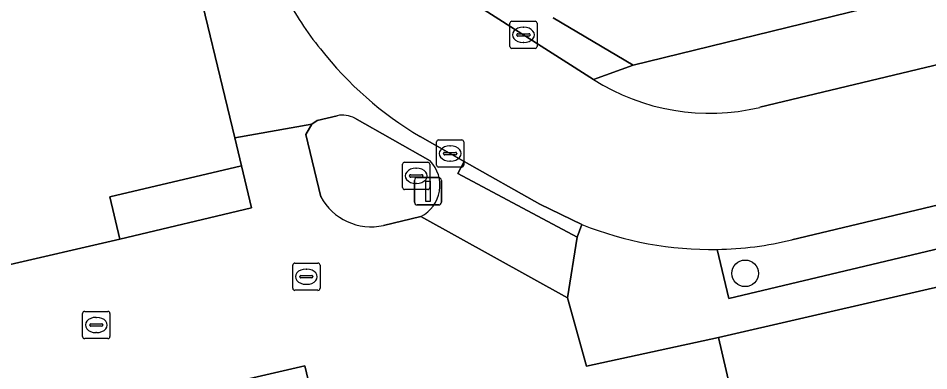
# Model space of a CAD drawing. Extents: x 158472 to 159562, y 388525 to 389606.
# Drawn here: x 159352.04 to 159385.47, y 388676.99 to 388689.94 of the extents above; entities that cross this region are included whole.
import ezdxf

# ---------------------------------------------------------------- set-up
doc = ezdxf.new("R2010")
doc.units = 0
for name, color, linetype in [('IMGEO_Boom', 7, 'Continuous'), ('IMGEO_Erf', 7, 'Continuous'), ('IMGEO_Kolk', 7, 'Continuous'), ('IMGEO_Lichtmast', 7, 'Continuous'), ('IMGEO_Pand', 7, 'Continuous'), ('IMGEO_Parkeervlak_open', 7, 'Continuous'), ('IMGEO_Rijbaan_lokaal_open', 7, 'Continuous'), ('IMGEO_Rioolput', 7, 'Continuous'), ('IMGEO_Verkeerseiland_open', 7, 'Continuous'), ('IMGEO_Voetpad_open', 7, 'Continuous')]:
    doc.layers.add(name, color=color, linetype=linetype)

msp = doc.modelspace()

# ---------------------------------------------------------------- linework, layer by layer
at = {"layer": 'IMGEO_Boom'}
msp.add_circle((159378.731, 388680.568), 0.489, dxfattribs=at)
at = {"layer": 'IMGEO_Erf'}
for points in [[(159371.687, 388689.958), (159374.616, 388688.218), (159384.774, 388690.709), (159383.175, 388697.518), (159380.897, 388696.983), (159379.879, 388696.744), (159379.701, 388696.702), (159380.05, 388695.227), (159377.716, 388694.679), (159377.38, 388696.106), (159373.751, 388695.253), (159373.516, 388696.252), (159370.576, 388695.561), (159368.961, 388702.438), (159368.326, 388705.142), (159371.229, 388705.823), (159371.628, 388704.124), (159376.496, 388705.268), (159377.613, 388705.53), (159383.428, 388706.896), (159389.271, 388708.269)], [(159351.427, 388680.821), (159355.767, 388681.828), (159355.401, 388683.377), (159360.241, 388684.521), (159359.993, 388685.549), (159358.363, 388692.298), (159353.559, 388691.163), (159352.955, 388693.716), (159352.373, 388696.176), (159357.177, 388697.311), (159355.595, 388703.935), (159350.786, 388702.799)], [(159403.331, 388675.717), (159402.307, 388680.032), (159403.035, 388681.876), (159402.664, 388683.954), (159377.75, 388678.214), (159379.122, 388672.312)], [(159363.153, 388674.702), (159362.56, 388677.169), (159336.969, 388671.269)]]:
    msp.add_lwpolyline(points, dxfattribs=at)
at = {"layer": 'IMGEO_Kolk'}
for p, q in [((159370.165, 388689.829), (159371.017, 388689.829)), ((159370.09, 388688.903), (159370.09, 388689.755)), ((159370.578, 388689.609), (159370.603, 388689.609)), ((159371.091, 388689.755), (159371.091, 388688.903)), ((159370.349, 388689.323), (159370.349, 388689.335)), ((159370.787, 388689.286), (159370.389, 388689.286)), ((159370.392, 388689.372), (159370.79, 388689.372)), ((159370.833, 388689.335), (159370.833, 388689.323)), ((159371.017, 388688.829), (159370.165, 388688.829)), ((159370.601, 388689.049), (159370.576, 388689.049)), ((159367.474, 388685.469), (159368.326, 388685.469)), ((159367.399, 388684.543), (159367.399, 388685.395)), ((159367.887, 388685.249), (159367.912, 388685.249)), ((159368.4, 388685.395), (159368.4, 388684.543)), ((159367.658, 388684.963), (159367.658, 388684.975)), ((159368.096, 388684.926), (159367.698, 388684.926)), ((159367.701, 388685.012), (159368.099, 388685.012)), ((159368.142, 388684.975), (159368.142, 388684.963)), ((159368.326, 388684.469), (159367.474, 388684.469)), ((159367.91, 388684.689), (159367.885, 388684.689)), ((159362.119, 388680.018), (159362.119, 388680.87)), ((159362.194, 388680.944), (159363.046, 388680.944)), ((159363.12, 388680.87), (159363.12, 388680.018)), ((159362.421, 388680.487), (159362.819, 388680.487)), ((159362.607, 388680.724), (159362.632, 388680.724)), ((159362.378, 388680.438), (159362.378, 388680.45)), ((159362.816, 388680.401), (159362.418, 388680.401)), ((159362.63, 388680.164), (159362.605, 388680.164)), ((159362.862, 388680.45), (159362.862, 388680.438)), ((159363.046, 388679.944), (159362.194, 388679.944)), ((159354.48, 388679.17), (159355.332, 388679.17)), ((159354.405, 388678.244), (159354.405, 388679.096)), ((159354.893, 388678.95), (159354.918, 388678.95)), ((159355.406, 388679.096), (159355.406, 388678.244)), ((159354.664, 388678.664), (159354.664, 388678.676)), ((159355.102, 388678.627), (159354.704, 388678.627)), ((159354.707, 388678.713), (159355.105, 388678.713)), ((159355.148, 388678.676), (159355.148, 388678.664)), ((159355.332, 388678.17), (159354.48, 388678.17)), ((159354.916, 388678.39), (159354.891, 388678.39))]:
    msp.add_line(p, q, dxfattribs=at)
for points in [[(159370.165, 388689.829), (159371.017, 388689.829)], [(159370.09, 388688.903), (159370.09, 388689.755)], [(159371.091, 388689.755), (159371.091, 388688.903)], [(159371.017, 388688.829), (159370.165, 388688.829)], [(159367.474, 388685.469), (159368.326, 388685.469)], [(159367.399, 388684.543), (159367.399, 388685.395)], [(159368.4, 388685.395), (159368.4, 388684.543)], [(159368.326, 388684.469), (159367.474, 388684.469)], [(159362.119, 388680.018), (159362.119, 388680.87)], [(159362.194, 388680.944), (159363.046, 388680.944)], [(159363.12, 388680.87), (159363.12, 388680.018)], [(159363.046, 388679.944), (159362.194, 388679.944)], [(159354.48, 388679.17), (159355.332, 388679.17)], [(159354.405, 388678.244), (159354.405, 388679.096)], [(159355.406, 388679.096), (159355.406, 388678.244)], [(159355.332, 388678.17), (159354.48, 388678.17)]]:
    msp.add_lwpolyline(points, dxfattribs=at)
for centre, radius, start, end in [((159370.167, 388689.753), 0.0765, 91.552, 178.448), ((159370.167, 388689.753), 0.0765, 91.552, 178.448), ((159371.015, 388689.753), 0.0765, 1.552, 88.448), ((159371.015, 388689.753), 0.0765, 1.552, 88.448), ((159370.389, 388689.332), 0.0403, 85.8775, 175.7526), ((159370.386, 388689.322), 0.0366, 178.938, 274.7102), ((159370.79, 388689.329), 0.043, 264.8664, 352.4533), ((159370.794, 388689.334), 0.0386, 1.7309, 96.639), ((159370.167, 388688.905), 0.0765, 181.552, 268.448), ((159370.167, 388688.905), 0.0765, 181.552, 268.448), ((159371.015, 388688.905), 0.0765, 271.552, 358.448), ((159371.015, 388688.905), 0.0765, 271.552, 358.448), ((159367.476, 388685.393), 0.0765, 91.552, 178.448), ((159367.476, 388685.393), 0.0765, 91.552, 178.448), ((159368.324, 388685.393), 0.0765, 1.552, 88.448), ((159368.324, 388685.393), 0.0765, 1.552, 88.448), ((159367.698, 388684.972), 0.0403, 85.8775, 175.7526), ((159367.695, 388684.962), 0.0366, 178.938, 274.7102), ((159368.099, 388684.969), 0.043, 264.8664, 352.4533), ((159368.103, 388684.974), 0.0386, 1.7309, 96.639), ((159367.476, 388684.545), 0.0765, 181.552, 268.448), ((159367.476, 388684.545), 0.0765, 181.552, 268.448), ((159368.324, 388684.545), 0.0765, 271.552, 358.448), ((159368.324, 388684.545), 0.0765, 271.552, 358.448), ((159362.196, 388680.868), 0.0765, 91.552, 178.448), ((159362.196, 388680.868), 0.0765, 91.552, 178.448), ((159363.044, 388680.868), 0.0765, 1.552, 88.448), ((159363.044, 388680.868), 0.0765, 1.552, 88.448), ((159362.418, 388680.447), 0.0403, 85.8775, 175.7526), ((159362.823, 388680.449), 0.0386, 1.7309, 96.639), ((159362.415, 388680.437), 0.0366, 178.938, 274.7102), ((159362.819, 388680.444), 0.043, 264.8664, 352.4533), ((159362.196, 388680.02), 0.0765, 181.552, 268.448), ((159362.196, 388680.02), 0.0765, 181.552, 268.448), ((159363.044, 388680.02), 0.0765, 271.552, 358.448), ((159363.044, 388680.02), 0.0765, 271.552, 358.448), ((159354.482, 388679.094), 0.0765, 91.552, 178.448), ((159354.482, 388679.094), 0.0765, 91.552, 178.448), ((159355.33, 388679.094), 0.0765, 1.552, 88.448), ((159355.33, 388679.094), 0.0765, 1.552, 88.448), ((159354.704, 388678.673), 0.0403, 85.8775, 175.7526), ((159354.701, 388678.663), 0.0366, 178.938, 274.7102), ((159355.105, 388678.67), 0.043, 264.8664, 352.4533), ((159355.109, 388678.675), 0.0386, 1.7309, 96.639), ((159354.482, 388678.246), 0.0765, 181.552, 268.448), ((159354.482, 388678.246), 0.0765, 181.552, 268.448), ((159355.33, 388678.246), 0.0765, 271.552, 358.448), ((159355.33, 388678.246), 0.0765, 271.552, 358.448)]:
    msp.add_arc(centre, radius, start, end, dxfattribs=at)
for centre, major_axis, ratio, start_param, end_param in [((159370.577, 388689.329), (-0.387, 0.002), 0.722429, 4.712389, 7.853982), ((159370.602, 388689.329), (-0.39, 0.002), 0.717154, 1.570796, 4.712389), ((159367.886, 388684.969), (-0.387, 0.002), 0.722429, 4.712389, 7.853982), ((159367.911, 388684.969), (-0.39, 0.002), 0.717154, 1.570796, 4.712389), ((159362.606, 388680.444), (-0.387, 0.002), 0.722429, 4.712389, 7.853982), ((159362.631, 388680.444), (-0.39, 0.002), 0.717154, 1.570796, 4.712389), ((159354.892, 388678.67), (-0.387, 0.002), 0.722429, 4.712389, 7.853982), ((159354.917, 388678.67), (-0.39, 0.002), 0.717154, 1.570796, 4.712389)]:
    msp.add_ellipse(centre, major_axis=major_axis, ratio=ratio, start_param=start_param, end_param=end_param, dxfattribs=at)
at = {"layer": 'IMGEO_Lichtmast'}
for p, q in [((159366.589, 388683.183), (159366.589, 388683.983)), ((159366.589, 388683.983), (159366.589, 388683.183)), ((159366.689, 388684.083), (159367.479, 388684.083)), ((159367.479, 388684.083), (159366.689, 388684.083)), ((159367.579, 388683.983), (159367.579, 388683.183)), ((159367.579, 388683.183), (159367.579, 388683.983)), ((159367.479, 388683.083), (159366.689, 388683.083)), ((159366.689, 388683.083), (159367.479, 388683.083))]:
    msp.add_line(p, q, dxfattribs=at)
msp.add_lwpolyline([(159367.009, 388683.958), (159367.159, 388683.958), (159367.159, 388683.208), (159367.009, 388683.208), (159367.009, 388683.958)], dxfattribs=at)
for centre, start, end in [((159366.689, 388683.983), 90, 180), ((159366.689, 388683.983), 90, 180), ((159367.479, 388683.983), 0, 90), ((159367.479, 388683.983), 360, 90), ((159366.689, 388683.183), 180, 270), ((159366.689, 388683.183), 180, 270), ((159367.479, 388683.183), 270, 0), ((159367.479, 388683.183), 270, 0)]:
    msp.add_arc(centre, 0.1, start, end, dxfattribs=at)
at = {"layer": 'IMGEO_Pand'}
msp.add_lwpolyline([(159355.401, 388683.377), (159355.767, 388681.828), (159360.608, 388682.972), (159360.241, 388684.521)], close=True, dxfattribs=at)
at = {"layer": 'IMGEO_Parkeervlak_open'}
msp.add_lwpolyline([(159377.701, 388681.449), (159378.129, 388679.645), (159402.173, 388685.359), (159401.813, 388686.872), (159398.967, 388686.202), (159394.184, 388685.076), (159380.445, 388681.796)], dxfattribs=at)
msp.add_arc((159377.479, 388694.228), 12.781, 270.9954, 283.4191, dxfattribs=at)
at = {"layer": 'IMGEO_Rijbaan_lokaal_open'}
for points in [[(159373.157, 388687.693), (159367.894, 388691.052)], [(159380.445, 388681.796), (159394.184, 388685.076), (159398.967, 388686.202), (159397.815, 388691.098), (159393.476, 388690.072), (159379.269, 388686.667)], [(159363.147, 388683.383), (159362.594, 388685.67), (159362.819, 388686.053), (159359.993, 388685.549), (159360.241, 388684.521), (159360.608, 388682.972), (159355.767, 388681.828), (159351.427, 388680.821), (159342.556, 388678.724), (159335.781, 388677.174), (159335.569, 388677.126), (159336.04, 388675.138)], [(159366.793, 388685.595), (159368.413, 388684.677), (159371.186, 388683.106), (159372.739, 388682.36)], [(159379.122, 388672.312), (159377.75, 388678.214), (159372.903, 388677.16), (159372.207, 388679.668), (159366.824, 388682.653), (159365.45, 388682.327)], [(159336.969, 388671.269), (159362.56, 388677.169), (159363.153, 388674.702)]]:
    msp.add_lwpolyline(points, dxfattribs=at)
for centre, radius, start, end in [((159372.413, 388696.337), 11.944, 207.6538, 219.0425), ((159373.6, 388697.017), 13.297, 218.099, 239.2083), ((159377.421, 388694.377), 7.929, 237.4642, 283.4774), ((159365.002, 388684.389), 2.11, 208.4678, 282.2662), ((159377.47, 388694.162), 12.715, 248.1541, 271.0392), ((159377.479, 388694.228), 12.781, 270.9954, 283.4191)]:
    msp.add_arc(centre, radius, start, end, dxfattribs=at)
at = {"layer": 'IMGEO_Rioolput'}
for p, q in [((159366.151, 388683.722), (159366.151, 388684.574)), ((159366.226, 388684.648), (159367.078, 388684.648)), ((159367.152, 388684.574), (159367.152, 388683.722)), ((159366.41, 388684.142), (159366.41, 388684.154)), ((159366.453, 388684.191), (159366.851, 388684.191)), ((159366.639, 388684.428), (159366.664, 388684.428)), ((159366.894, 388684.154), (159366.894, 388684.142)), ((159366.848, 388684.105), (159366.45, 388684.105)), ((159366.662, 388683.868), (159366.637, 388683.868)), ((159367.078, 388683.648), (159366.226, 388683.648))]:
    msp.add_line(p, q, dxfattribs=at)
for points in [[(159366.151, 388683.722), (159366.151, 388684.574)], [(159366.226, 388684.648), (159367.078, 388684.648)], [(159367.152, 388684.574), (159367.152, 388683.722)], [(159367.078, 388683.648), (159366.226, 388683.648)]]:
    msp.add_lwpolyline(points, dxfattribs=at)
for centre, radius, start, end in [((159366.228, 388684.572), 0.0765, 91.552, 178.448), ((159366.228, 388684.572), 0.0765, 91.552, 178.448), ((159367.076, 388684.572), 0.0765, 1.552, 88.448), ((159367.076, 388684.572), 0.0765, 1.552, 88.448), ((159366.45, 388684.151), 0.0403, 85.8775, 175.7526), ((159366.447, 388684.141), 0.0366, 178.938, 274.7102), ((159366.851, 388684.148), 0.043, 264.8664, 352.4533), ((159366.855, 388684.153), 0.0386, 1.7309, 96.639), ((159366.228, 388683.724), 0.0765, 181.552, 268.448), ((159366.228, 388683.724), 0.0765, 181.552, 268.448), ((159367.076, 388683.724), 0.0765, 271.552, 358.448), ((159367.076, 388683.724), 0.0765, 271.552, 358.448)]:
    msp.add_arc(centre, radius, start, end, dxfattribs=at)
for centre, major_axis, ratio, start_param, end_param in [((159366.638, 388684.148), (-0.387, 0.002), 0.722429, 4.712389, 7.853982), ((159366.663, 388684.148), (-0.39, 0.002), 0.717154, 1.570796, 4.712389)]:
    msp.add_ellipse(centre, major_axis=major_axis, ratio=ratio, start_param=start_param, end_param=end_param, dxfattribs=at)
at = {"layer": 'IMGEO_Verkeerseiland_open'}
for points in [[(159363.747, 388686.358), (159363.022, 388686.186), (159362.819, 388686.053), (159362.594, 388685.67), (159363.147, 388683.383)], [(159367.163, 388684.699), (159364.398, 388686.265)], [(159365.45, 388682.327), (159366.824, 388682.653)]]:
    msp.add_lwpolyline(points, dxfattribs=at)
for centre, radius, start, end in [((159363.954, 388685.48), 0.902, 60.4848, 103.255), ((159366.236, 388683.802), 1.29, 297.1101, 44.0742), ((159365.002, 388684.389), 2.11, 208.4678, 282.2662)]:
    msp.add_arc(centre, radius, start, end, dxfattribs=at)
at = {"layer": 'IMGEO_Voetpad_open'}
for points in [[(159339.314, 388759.84), (159341.724, 388750), (159348.937, 388719.879), (159352.313, 388705.78), (159355.008, 388706.417), (159355.595, 388703.935), (159357.177, 388697.311), (159357.76, 388694.848), (159358.363, 388692.298), (159359.993, 388685.549), (159362.819, 388686.053), (159363.022, 388686.186), (159363.747, 388686.358)], [(159459.105, 388713.912), (159454.466, 388712.793), (159447.559, 388711.163), (159437.093, 388708.671), (159435.698, 388708.339), (159430.871, 388707.19), (159426.969, 388700.763), (159424.479, 388700.126), (159422.143, 388699.577), (159419.808, 388699.029), (159389.445, 388691.806), (159387.108, 388691.257), (159384.774, 388690.709), (159374.616, 388688.218), (159373.157, 388687.693)], [(159372.739, 388682.36), (159372.562, 388681.892), (159372.207, 388679.668), (159372.903, 388677.16), (159377.75, 388678.214), (159402.664, 388683.954), (159410.645, 388685.894), (159414.657, 388686.898), (159422.033, 388688.657), (159426.229, 388689.666), (159428.053, 388690.09), (159439.944, 388692.851), (159445.747, 388694.229), (159444.479, 388699.534), (159469.124, 388705.368), (159468.616, 388707.517), (159465.925, 388706.88)], [(159460.039, 388706.04), (159451.418, 388703.995), (159440.054, 388701.305), (159441.2, 388696.489), (159438.303, 388695.8), (159436.362, 388693.462), (159433.958, 388692.891), (159430.253, 388692.011), (159410.118, 388687.229), (159409.757, 388688.743), (159402.12, 388686.945), (159401.813, 388686.872), (159402.173, 388685.359), (159378.129, 388679.645), (159377.701, 388681.449)], [(159379.269, 388686.667), (159393.476, 388690.072), (159397.815, 388691.098), (159400.968, 388691.843), (159412.576, 388694.588)], [(159367.894, 388691.052), (159373.157, 388687.693), (159374.616, 388688.218), (159371.687, 388689.958)], [(159364.398, 388686.265), (159367.163, 388684.699)], [(159366.824, 388682.653), (159372.207, 388679.668), (159372.562, 388681.892), (159368.185, 388684.232), (159368.413, 388684.677), (159366.793, 388685.595)]]:
    msp.add_lwpolyline(points, dxfattribs=at)
msp.add_lwpolyline([(159368.413, 388684.677), (159368.185, 388684.232), (159372.562, 388681.892), (159372.739, 388682.36), (159371.186, 388683.106)], close=True, dxfattribs=at)
for centre, radius, start, end in [((159372.413, 388696.337), 11.944, 207.6538, 219.0425), ((159373.6, 388697.017), 13.297, 218.099, 239.2083), ((159377.421, 388694.377), 7.929, 237.4642, 283.4774), ((159363.954, 388685.48), 0.902, 60.4848, 103.255), ((159366.236, 388683.802), 1.29, 297.1101, 44.0742), ((159377.47, 388694.162), 12.715, 248.1541, 271.0392)]:
    msp.add_arc(centre, radius, start, end, dxfattribs=at)

doc.saveas('drawing.dxf')
